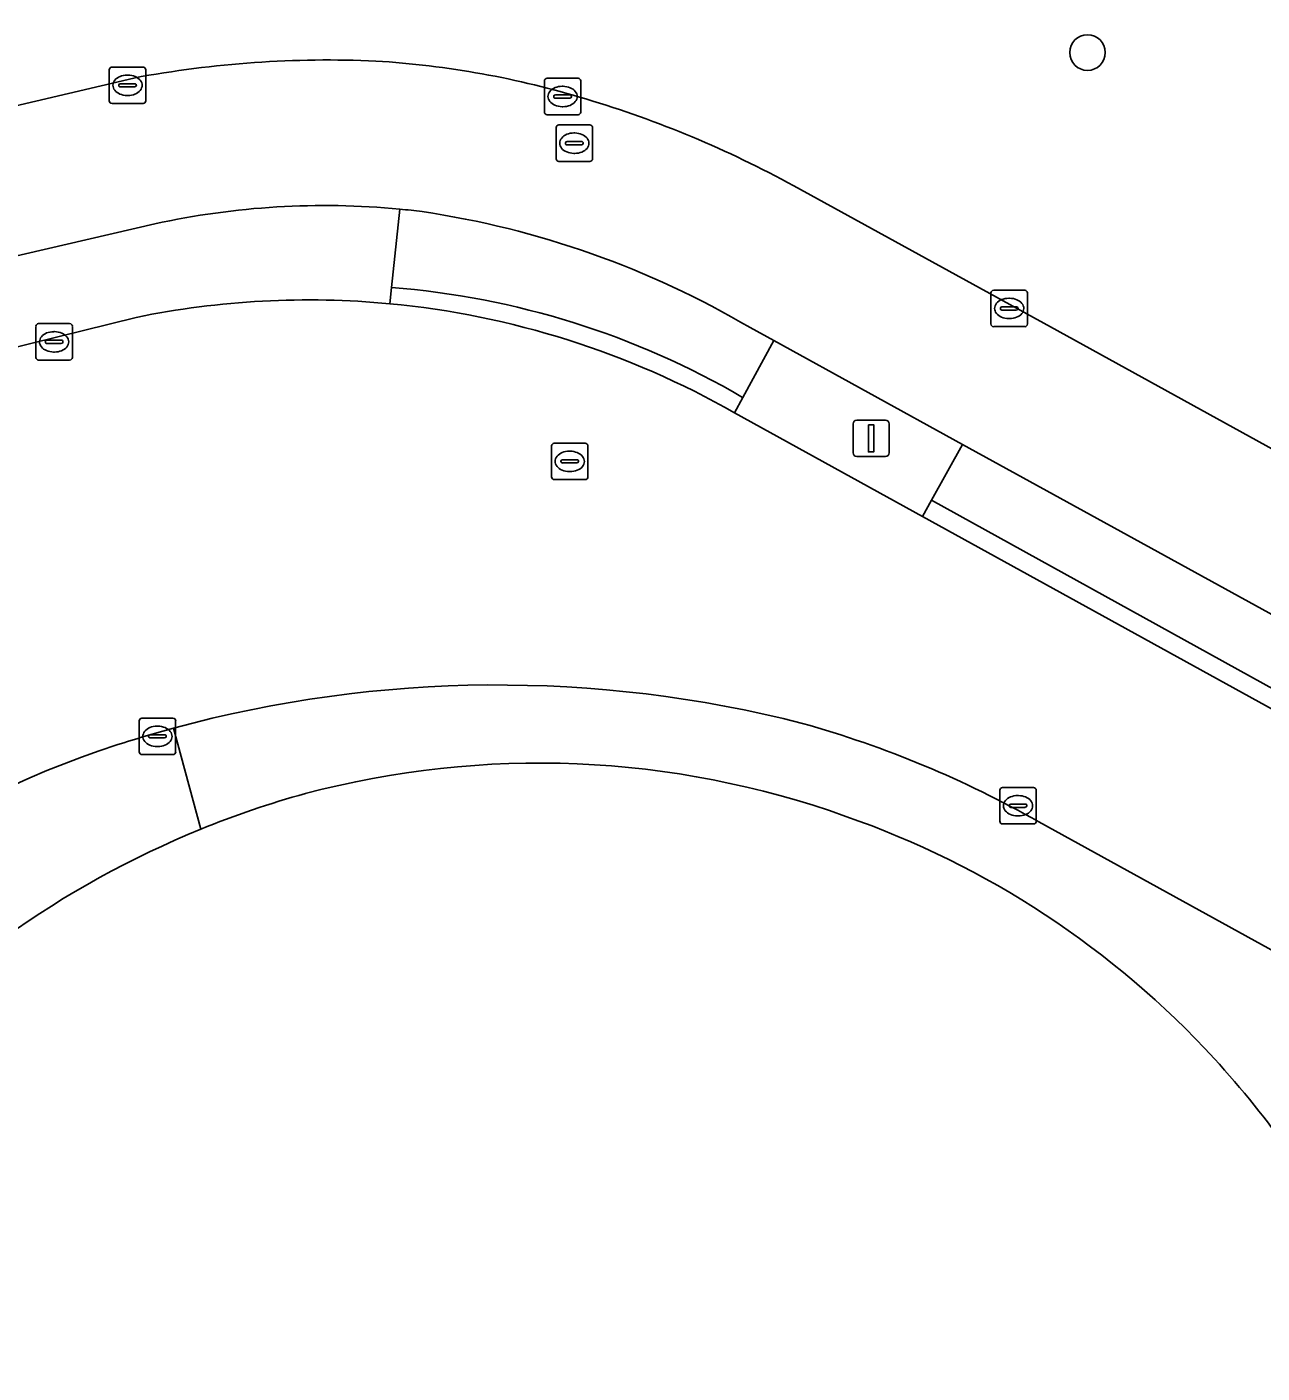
# Model space of a CAD drawing. Extents: x 161087 to 161926, y 382572 to 383873.
# Drawn here: x 161647.71 to 161681.64, y 383216.69 to 383253.65 of the extents above; entities that cross this region are included whole.
import ezdxf

# ---------------------------------------------------------------- set-up
doc = ezdxf.new("R2010")
doc.units = 0
for name, color, linetype in [('IMGEO_Berm_groen', 7, 'Continuous'), ('IMGEO_Berm_open', 7, 'Continuous'), ('IMGEO_Boom', 7, 'Continuous'), ('IMGEO_Fietspad_gesloten', 7, 'Continuous'), ('IMGEO_Kolk', 7, 'Continuous'), ('IMGEO_Lichtmast', 7, 'Continuous'), ('IMGEO_Pand', 7, 'Continuous'), ('IMGEO_Rijbaan_lokaal_gesloten', 7, 'Continuous'), ('IMGEO_Rioolput', 7, 'Continuous'), ('IMGEO_Voetgangersgebied_open', 7, 'Continuous'), ('IMGEO_Voetpad_open', 7, 'Continuous')]:
    doc.layers.add(name, color=color, linetype=linetype)

msp = doc.modelspace()

# ---------------------------------------------------------------- linework, layer by layer
at = {"layer": 'IMGEO_Berm_groen'}
for points in [[(161657.677, 383246.054), (161657.724, 383246.5), (161657.955, 383248.651)], [(161651.22, 383248.245), (161635.621, 383244.635), (161626.657, 383242.507), (161627.36, 383239.879), (161627.602, 383239.944), (161647.819, 383244.962)], [(161647.819, 383244.962), (161650.712, 383245.679)]]:
    msp.add_lwpolyline(points, dxfattribs=at)
msp.add_lwpolyline([(161668.225, 383245.04), (161667.372, 383243.483), (161667.149, 383243.057), (161672.316, 383240.211), (161672.563, 383240.659), (161673.408, 383242.192)], close=True, dxfattribs=at)
for centre, radius, start, end in [((161655.877, 383227.057), 21.694, 84.5033, 102.3962), ((161655.451, 383222.536), 23.623, 84.5922, 101.5715)]:
    msp.add_arc(centre, radius, start, end, dxfattribs=at)
at = {"layer": 'IMGEO_Berm_open'}
for points in [[(161657.955, 383248.651), (161657.724, 383246.5)], [(161657.724, 383246.5), (161657.677, 383246.054)], [(161667.372, 383243.483), (161668.225, 383245.04), (161667.576, 383245.397)], [(161667.149, 383243.057), (161667.372, 383243.483)]]:
    msp.add_lwpolyline(points, dxfattribs=at)
for points in [[(161673.408, 383242.192), (161672.563, 383240.659), (161684.964, 383233.804), (161685.819, 383235.368), (161685.155, 383235.735)], [(161672.563, 383240.659), (161672.316, 383240.211), (161684.693, 383233.395), (161684.729, 383233.375), (161684.964, 383233.804)]]:
    msp.add_lwpolyline(points, close=True, dxfattribs=at)
for centre, radius, start, end in [((161655.703, 383225.636), 23.125, 82.8879, 84.4111), ((161654.913, 383223.92), 24.932, 59.4768, 81.5753), ((161655.946, 383223.881), 22.689, 59.7636, 85.5067), ((161655.946, 383223.881), 22.689, 59.7636, 85.5067), ((161655.453, 383222.557), 23.602, 60.2925, 84.5921)]:
    msp.add_arc(centre, radius, start, end, dxfattribs=at)
at = {"layer": 'IMGEO_Boom'}
msp.add_circle((161676.844, 383252.95), 0.489, dxfattribs=at)
at = {"layer": 'IMGEO_Fietspad_gesloten'}
for points in [[(161650.647, 383252.251), (161628.788, 383247.124), (161622.68, 383245.696), (161623.677, 383241.8), (161626.657, 383242.507), (161635.621, 383244.635), (161651.22, 383248.245)], [(161813.482, 383169.651), (161808.082, 383172.609), (161796.69, 383178.843), (161781.538, 383187.211), (161765.085, 383196.212), (161740.293, 383209.885), (161724.103, 383218.792), (161711.611, 383225.692), (161701.802, 383231.102), (161692.492, 383236.236), (161675.825, 383245.421), (161668.776, 383249.291)], [(161667.576, 383245.397), (161668.225, 383245.04), (161673.408, 383242.192), (161685.155, 383235.735)]]:
    msp.add_lwpolyline(points, dxfattribs=at)
for centre, radius, start, end in [((161656.001, 383223.6), 29.147, 87.4489, 100.5839), ((161655.758, 383227.705), 25.06, 73.0439, 86.4758), ((161654.684, 383223.581), 29.318, 61.2724, 73.3881), ((161655.877, 383227.057), 21.694, 84.5033, 102.3962), ((161655.703, 383225.636), 23.125, 82.8879, 84.4111), ((161654.913, 383223.92), 24.932, 59.4768, 81.5753)]:
    msp.add_arc(centre, radius, start, end, dxfattribs=at)
at = {"layer": 'IMGEO_Kolk'}
for p, q in [((161649.973, 383251.626), (161649.973, 383252.478)), ((161650.048, 383252.552), (161650.9, 383252.552)), ((161650.461, 383252.332), (161650.486, 383252.332)), ((161650.974, 383252.478), (161650.974, 383251.626)), ((161650.232, 383252.046), (161650.232, 383252.058)), ((161650.67, 383252.009), (161650.272, 383252.009)), ((161650.275, 383252.095), (161650.673, 383252.095)), ((161650.716, 383252.058), (161650.716, 383252.046)), ((161661.924, 383251.318), (161661.924, 383252.17)), ((161661.999, 383252.244), (161662.851, 383252.244)), ((161662.412, 383252.024), (161662.437, 383252.024)), ((161662.925, 383252.17), (161662.925, 383251.318)), ((161650.484, 383251.772), (161650.459, 383251.772)), ((161662.183, 383251.738), (161662.183, 383251.75)), ((161662.621, 383251.701), (161662.223, 383251.701)), ((161662.226, 383251.787), (161662.624, 383251.787)), ((161662.667, 383251.75), (161662.667, 383251.738)), ((161650.9, 383251.552), (161650.048, 383251.552)), ((161662.851, 383251.244), (161661.999, 383251.244)), ((161662.435, 383251.464), (161662.41, 383251.464)), ((161674.267, 383246.424), (161675.119, 383246.424)), ((161674.192, 383245.498), (161674.192, 383246.35)), ((161674.68, 383246.204), (161674.705, 383246.204)), ((161675.193, 383246.35), (161675.193, 383245.498)), ((161674.451, 383245.918), (161674.451, 383245.93)), ((161674.889, 383245.881), (161674.491, 383245.881)), ((161674.494, 383245.967), (161674.892, 383245.967)), ((161674.935, 383245.93), (161674.935, 383245.918)), ((161647.957, 383244.581), (161647.957, 383245.433)), ((161648.032, 383245.507), (161648.884, 383245.507)), ((161648.445, 383245.287), (161648.47, 383245.287)), ((161648.958, 383245.433), (161648.958, 383244.581)), ((161675.119, 383245.424), (161674.267, 383245.424)), ((161674.703, 383245.644), (161674.678, 383245.644)), ((161648.216, 383245.001), (161648.216, 383245.013)), ((161648.654, 383244.964), (161648.256, 383244.964)), ((161648.259, 383245.05), (161648.657, 383245.05)), ((161648.7, 383245.013), (161648.7, 383245.001)), ((161648.468, 383244.727), (161648.443, 383244.727)), ((161648.884, 383244.507), (161648.032, 383244.507)), ((161650.795, 383233.748), (161650.795, 383234.6)), ((161650.87, 383234.674), (161651.722, 383234.674)), ((161651.796, 383234.6), (161651.796, 383233.748)), ((161651.097, 383234.217), (161651.495, 383234.217)), ((161651.283, 383234.454), (161651.308, 383234.454)), ((161651.054, 383234.168), (161651.054, 383234.18)), ((161651.492, 383234.131), (161651.094, 383234.131)), ((161651.306, 383233.894), (161651.281, 383233.894)), ((161651.538, 383234.18), (161651.538, 383234.168)), ((161651.722, 383233.674), (161650.87, 383233.674)), ((161674.51, 383232.769), (161675.362, 383232.769)), ((161674.435, 383231.843), (161674.435, 383232.695)), ((161674.923, 383232.549), (161674.948, 383232.549)), ((161675.436, 383232.695), (161675.436, 383231.843)), ((161674.694, 383232.263), (161674.694, 383232.275)), ((161675.132, 383232.226), (161674.734, 383232.226)), ((161674.737, 383232.312), (161675.135, 383232.312)), ((161674.946, 383231.989), (161674.921, 383231.989)), ((161675.178, 383232.275), (161675.178, 383232.263)), ((161675.362, 383231.769), (161674.51, 383231.769))]:
    msp.add_line(p, q, dxfattribs=at)
for points in [[(161649.973, 383251.626), (161649.973, 383252.478)], [(161650.048, 383252.552), (161650.9, 383252.552)], [(161650.974, 383252.478), (161650.974, 383251.626)], [(161661.924, 383251.318), (161661.924, 383252.17)], [(161661.999, 383252.244), (161662.851, 383252.244)], [(161662.925, 383252.17), (161662.925, 383251.318)], [(161650.9, 383251.552), (161650.048, 383251.552)], [(161662.851, 383251.244), (161661.999, 383251.244)], [(161674.267, 383246.424), (161675.119, 383246.424)], [(161674.192, 383245.498), (161674.192, 383246.35)], [(161675.193, 383246.35), (161675.193, 383245.498)], [(161647.957, 383244.581), (161647.957, 383245.433)], [(161648.032, 383245.507), (161648.884, 383245.507)], [(161648.958, 383245.433), (161648.958, 383244.581)], [(161675.119, 383245.424), (161674.267, 383245.424)], [(161648.884, 383244.507), (161648.032, 383244.507)], [(161650.795, 383233.748), (161650.795, 383234.6)], [(161650.87, 383234.674), (161651.722, 383234.674)], [(161651.796, 383234.6), (161651.796, 383233.748)], [(161651.722, 383233.674), (161650.87, 383233.674)], [(161674.51, 383232.769), (161675.362, 383232.769)], [(161674.435, 383231.843), (161674.435, 383232.695)], [(161675.436, 383232.695), (161675.436, 383231.843)], [(161675.362, 383231.769), (161674.51, 383231.769)]]:
    msp.add_lwpolyline(points, dxfattribs=at)
for centre, radius, start, end in [((161650.05, 383252.476), 0.0765, 91.552, 178.448), ((161650.05, 383252.476), 0.0765, 91.552, 178.448), ((161650.898, 383252.476), 0.0765, 1.552, 88.448), ((161650.898, 383252.476), 0.0765, 1.552, 88.448), ((161650.272, 383252.055), 0.0403, 85.8775, 175.7526), ((161650.269, 383252.045), 0.0366, 178.938, 274.7102), ((161650.673, 383252.052), 0.043, 264.8664, 352.4533), ((161650.677, 383252.057), 0.0386, 1.7309, 96.639), ((161662.001, 383252.168), 0.0765, 91.552, 178.448), ((161662.001, 383252.168), 0.0765, 91.552, 178.448), ((161662.849, 383252.168), 0.0765, 1.552, 88.448), ((161662.849, 383252.168), 0.0765, 1.552, 88.448), ((161650.05, 383251.628), 0.0765, 181.552, 268.448), ((161650.05, 383251.628), 0.0765, 181.552, 268.448), ((161650.898, 383251.628), 0.0765, 271.552, 358.448), ((161650.898, 383251.628), 0.0765, 271.552, 358.448), ((161662.223, 383251.747), 0.0403, 85.8775, 175.7526), ((161662.22, 383251.737), 0.0366, 178.938, 274.7102), ((161662.624, 383251.744), 0.043, 264.8664, 352.4533), ((161662.628, 383251.749), 0.0386, 1.7309, 96.639), ((161662.001, 383251.32), 0.0765, 181.552, 268.448), ((161662.001, 383251.32), 0.0765, 181.552, 268.448), ((161662.849, 383251.32), 0.0765, 271.552, 358.448), ((161662.849, 383251.32), 0.0765, 271.552, 358.448), ((161674.269, 383246.348), 0.0765, 91.552, 178.448), ((161674.269, 383246.348), 0.0765, 91.552, 178.448), ((161675.117, 383246.348), 0.0765, 1.552, 88.448), ((161675.117, 383246.348), 0.0765, 1.552, 88.448), ((161674.491, 383245.927), 0.0403, 85.8775, 175.7526), ((161674.488, 383245.917), 0.0366, 178.938, 274.7102), ((161674.892, 383245.924), 0.043, 264.8664, 352.4533), ((161674.896, 383245.929), 0.0386, 1.7309, 96.639), ((161648.034, 383245.431), 0.0765, 91.552, 178.448), ((161648.034, 383245.431), 0.0765, 91.552, 178.448), ((161648.882, 383245.431), 0.0765, 1.552, 88.448), ((161648.882, 383245.431), 0.0765, 1.552, 88.448), ((161674.269, 383245.5), 0.0765, 181.552, 268.448), ((161674.269, 383245.5), 0.0765, 181.552, 268.448), ((161675.117, 383245.5), 0.0765, 271.552, 358.448), ((161675.117, 383245.5), 0.0765, 271.552, 358.448), ((161648.256, 383245.01), 0.0403, 85.8775, 175.7526), ((161648.253, 383245), 0.0366, 178.938, 274.7102), ((161648.657, 383245.007), 0.043, 264.8664, 352.4533), ((161648.661, 383245.012), 0.0386, 1.7309, 96.639), ((161648.034, 383244.583), 0.0765, 181.552, 268.448), ((161648.034, 383244.583), 0.0765, 181.552, 268.448), ((161648.882, 383244.583), 0.0765, 271.552, 358.448), ((161648.882, 383244.583), 0.0765, 271.552, 358.448), ((161650.872, 383234.598), 0.0765, 91.552, 178.448), ((161650.872, 383234.598), 0.0765, 91.552, 178.448), ((161651.72, 383234.598), 0.0765, 1.552, 88.448), ((161651.72, 383234.598), 0.0765, 1.552, 88.448), ((161651.094, 383234.177), 0.0403, 85.8775, 175.7526), ((161651.499, 383234.179), 0.0386, 1.7309, 96.639), ((161651.091, 383234.167), 0.0366, 178.938, 274.7102), ((161651.495, 383234.174), 0.043, 264.8664, 352.4533), ((161650.872, 383233.75), 0.0765, 181.552, 268.448), ((161650.872, 383233.75), 0.0765, 181.552, 268.448), ((161651.72, 383233.75), 0.0765, 271.552, 358.448), ((161651.72, 383233.75), 0.0765, 271.552, 358.448), ((161674.512, 383232.693), 0.0765, 91.552, 178.448), ((161674.512, 383232.693), 0.0765, 91.552, 178.448), ((161675.36, 383232.693), 0.0765, 1.552, 88.448), ((161675.36, 383232.693), 0.0765, 1.552, 88.448), ((161674.734, 383232.272), 0.0403, 85.8775, 175.7526), ((161674.731, 383232.262), 0.0366, 178.938, 274.7102), ((161675.135, 383232.269), 0.043, 264.8664, 352.4533), ((161675.139, 383232.274), 0.0386, 1.7309, 96.639), ((161674.512, 383231.845), 0.0765, 181.552, 268.448), ((161674.512, 383231.845), 0.0765, 181.552, 268.448), ((161675.36, 383231.845), 0.0765, 271.552, 358.448), ((161675.36, 383231.845), 0.0765, 271.552, 358.448)]:
    msp.add_arc(centre, radius, start, end, dxfattribs=at)
for centre, major_axis, ratio, start_param, end_param in [((161650.46, 383252.052), (-0.387, 0.002), 0.722429, 4.712389, 7.853982), ((161650.485, 383252.052), (-0.39, 0.002), 0.717154, 1.570796, 4.712389), ((161662.411, 383251.744), (-0.387, 0.002), 0.722429, 4.712389, 7.853982), ((161662.436, 383251.744), (-0.39, 0.002), 0.717154, 1.570796, 4.712389), ((161674.679, 383245.924), (-0.387, 0.002), 0.722429, 4.712389, 7.853982), ((161674.704, 383245.924), (-0.39, 0.002), 0.717154, 1.570796, 4.712389), ((161648.444, 383245.007), (-0.387, 0.002), 0.722429, 4.712389, 7.853982), ((161648.469, 383245.007), (-0.39, 0.002), 0.717154, 1.570796, 4.712389), ((161651.282, 383234.174), (-0.387, 0.002), 0.722429, 4.712389, 7.853982), ((161651.307, 383234.174), (-0.39, 0.002), 0.717154, 1.570796, 4.712389), ((161674.922, 383232.269), (-0.387, 0.002), 0.722429, 4.712389, 7.853982), ((161674.947, 383232.269), (-0.39, 0.002), 0.717154, 1.570796, 4.712389)]:
    msp.add_ellipse(centre, major_axis=major_axis, ratio=ratio, start_param=start_param, end_param=end_param, dxfattribs=at)
at = {"layer": 'IMGEO_Lichtmast'}
for p, q in [((161670.404, 383241.958), (161670.404, 383242.758)), ((161670.404, 383242.758), (161670.404, 383241.958)), ((161670.504, 383242.858), (161671.294, 383242.858)), ((161671.294, 383242.858), (161670.504, 383242.858)), ((161671.394, 383242.758), (161671.394, 383241.958)), ((161671.394, 383241.958), (161671.394, 383242.758)), ((161671.294, 383241.858), (161670.504, 383241.858)), ((161670.504, 383241.858), (161671.294, 383241.858))]:
    msp.add_line(p, q, dxfattribs=at)
msp.add_lwpolyline([(161670.824, 383242.733), (161670.974, 383242.733), (161670.974, 383241.983), (161670.824, 383241.983), (161670.824, 383242.733)], dxfattribs=at)
for centre, start, end in [((161670.504, 383242.758), 90, 180), ((161670.504, 383242.758), 90, 180), ((161671.294, 383242.758), 0, 90), ((161671.294, 383242.758), 360, 90), ((161670.504, 383241.958), 180, 270), ((161670.504, 383241.958), 180, 270), ((161671.294, 383241.958), 270, 0), ((161671.294, 383241.958), 270, 0)]:
    msp.add_arc(centre, 0.1, start, end, dxfattribs=at)
at = {"layer": 'IMGEO_Pand'}
msp.add_lwpolyline([(161680.468, 383225.171), (161680.332, 383225.321)], dxfattribs=at)
for centre, radius, start, end in [((161661.776, 383208.42), 25.021, 70.316, 104.8626), ((161662.288, 383207.568), 25.978, 105.4711, 112.1743), ((161662.029, 383208.511), 24.851, 42.5652, 70.7941), ((161662.33, 383207.431), 26.12, 112.1474, 139.1204), ((161662.108, 383208.562), 24.757, 34.3351, 42.1341)]:
    msp.add_arc(centre, radius, start, end, dxfattribs=at)
at = {"layer": 'IMGEO_Rijbaan_lokaal_gesloten'}
for points in [[(161650.712, 383245.679), (161647.819, 383244.962), (161627.602, 383239.944), (161629.159, 383234.125), (161644.543, 383238.038), (161644.982, 383236.277), (161629.612, 383232.432), (161630.648, 383228.563), (161632.552, 383229.099)], [(161764.459, 383189.509), (161749.678, 383197.635), (161743.514, 383201.023), (161740.836, 383202.494), (161740.813, 383202.508), (161737.901, 383204.11), (161723.882, 383211.826), (161705.508, 383221.938), (161698.113, 383226.009), (161684.729, 383233.375), (161684.693, 383233.395), (161672.316, 383240.211), (161667.149, 383243.057)], [(161675.506, 383231.827), (161682.524, 383227.967), (161694.378, 383221.453), (161725.935, 383204.049), (161728.579, 383202.597), (161739.157, 383196.786), (161751.869, 383189.803), (161778.251, 383175.302), (161791.829, 383167.834), (161794.9, 383166.131), (161804.554, 383160.825), (161808.812, 383158.477), (161811.496, 383163.654), (161805.548, 383166.924), (161791.248, 383174.784), (161788.363, 383176.37), (161786.484, 383177.403), (161779.043, 383181.493), (161774.258, 383184.123), (161764.459, 383189.509)]]:
    msp.add_lwpolyline(points, dxfattribs=at)
for centre, radius, start, end in [((161655.451, 383222.536), 23.623, 84.5922, 101.5715), ((161655.453, 383222.557), 23.602, 60.2925, 84.5921), ((161660.623, 383201.679), 33.907, 75.6689, 105.1933), ((161662.125, 383196.38), 39.414, 105.2807, 107.6455), ((161661.17, 383206.558), 29.052, 60.4314, 74.3313), ((161658.544, 383208.259), 27.01, 108.0448, 142.5913)]:
    msp.add_arc(centre, radius, start, end, dxfattribs=at)
at = {"layer": 'IMGEO_Rioolput'}
for p, q in [((161662.247, 383250.036), (161662.247, 383250.888)), ((161662.322, 383250.962), (161663.174, 383250.962)), ((161663.248, 383250.888), (161663.248, 383250.036)), ((161662.506, 383250.456), (161662.506, 383250.468)), ((161662.549, 383250.505), (161662.947, 383250.505)), ((161662.735, 383250.742), (161662.76, 383250.742)), ((161662.99, 383250.468), (161662.99, 383250.456)), ((161662.944, 383250.419), (161662.546, 383250.419)), ((161662.758, 383250.182), (161662.733, 383250.182)), ((161663.174, 383249.962), (161662.322, 383249.962)), ((161662.121, 383241.298), (161662.121, 383242.15)), ((161662.196, 383242.224), (161663.048, 383242.224)), ((161662.609, 383242.004), (161662.634, 383242.004)), ((161663.122, 383242.15), (161663.122, 383241.298)), ((161662.38, 383241.718), (161662.38, 383241.73)), ((161662.818, 383241.681), (161662.42, 383241.681)), ((161662.423, 383241.767), (161662.821, 383241.767)), ((161662.864, 383241.73), (161662.864, 383241.718)), ((161663.048, 383241.224), (161662.196, 383241.224)), ((161662.632, 383241.444), (161662.607, 383241.444))]:
    msp.add_line(p, q, dxfattribs=at)
for points in [[(161662.247, 383250.036), (161662.247, 383250.888)], [(161662.322, 383250.962), (161663.174, 383250.962)], [(161663.248, 383250.888), (161663.248, 383250.036)], [(161663.174, 383249.962), (161662.322, 383249.962)], [(161662.121, 383241.298), (161662.121, 383242.15)], [(161662.196, 383242.224), (161663.048, 383242.224)], [(161663.122, 383242.15), (161663.122, 383241.298)], [(161663.048, 383241.224), (161662.196, 383241.224)]]:
    msp.add_lwpolyline(points, dxfattribs=at)
for centre, radius, start, end in [((161662.324, 383250.886), 0.0765, 91.552, 178.448), ((161662.324, 383250.886), 0.0765, 91.552, 178.448), ((161663.172, 383250.886), 0.0765, 1.552, 88.448), ((161663.172, 383250.886), 0.0765, 1.552, 88.448), ((161662.546, 383250.465), 0.0403, 85.8775, 175.7526), ((161662.543, 383250.455), 0.0366, 178.938, 274.7102), ((161662.947, 383250.462), 0.043, 264.8664, 352.4533), ((161662.951, 383250.467), 0.0386, 1.7309, 96.639), ((161662.324, 383250.038), 0.0765, 181.552, 268.448), ((161662.324, 383250.038), 0.0765, 181.552, 268.448), ((161663.172, 383250.038), 0.0765, 271.552, 358.448), ((161663.172, 383250.038), 0.0765, 271.552, 358.448), ((161662.198, 383242.148), 0.0765, 91.552, 178.448), ((161662.198, 383242.148), 0.0765, 91.552, 178.448), ((161663.046, 383242.148), 0.0765, 1.552, 88.448), ((161663.046, 383242.148), 0.0765, 1.552, 88.448), ((161662.42, 383241.727), 0.0403, 85.8775, 175.7526), ((161662.417, 383241.717), 0.0366, 178.938, 274.7102), ((161662.821, 383241.724), 0.043, 264.8664, 352.4533), ((161662.825, 383241.729), 0.0386, 1.7309, 96.639), ((161662.198, 383241.3), 0.0765, 181.552, 268.448), ((161662.198, 383241.3), 0.0765, 181.552, 268.448), ((161663.046, 383241.3), 0.0765, 271.552, 358.448), ((161663.046, 383241.3), 0.0765, 271.552, 358.448)]:
    msp.add_arc(centre, radius, start, end, dxfattribs=at)
for centre, major_axis, ratio, start_param, end_param in [((161662.734, 383250.462), (-0.387, 0.002), 0.722429, 4.712389, 7.853982), ((161662.759, 383250.462), (-0.39, 0.002), 0.717154, 1.570796, 4.712389), ((161662.608, 383241.724), (-0.387, 0.002), 0.722429, 4.712389, 7.853982), ((161662.633, 383241.724), (-0.39, 0.002), 0.717154, 1.570796, 4.712389)]:
    msp.add_ellipse(centre, major_axis=major_axis, ratio=ratio, start_param=start_param, end_param=end_param, dxfattribs=at)
at = {"layer": 'IMGEO_Voetgangersgebied_open'}
for points in [[(161701.415, 383287.367), (161669.162, 383273.421), (161658.976, 383268.91), (161657.81, 383268.389), (161657.229, 383269.478), (161647.094, 383263.721), (161641.408, 383261.33), (161643.415, 383257.649), (161625.724, 383250), (161620.744, 383247.847), (161619.707, 383249.567), (161614.226, 383247.354), (161613.468, 383248.69), (161610.183, 383247.717), (161607.487, 383246.967), (161609.909, 383242.711), (161611.249, 383243.024), (161613.453, 383243.539), (161622.68, 383245.696), (161628.788, 383247.124), (161650.647, 383252.251)], [(161668.776, 383249.291), (161675.825, 383245.421), (161692.492, 383236.236)]]:
    msp.add_lwpolyline(points, dxfattribs=at)
for centre, radius, start, end in [((161656.001, 383223.6), 29.147, 87.4489, 100.5839), ((161655.758, 383227.705), 25.06, 73.0439, 86.4758), ((161654.684, 383223.581), 29.318, 61.2724, 73.3881)]:
    msp.add_arc(centre, radius, start, end, dxfattribs=at)
at = {"layer": 'IMGEO_Voetpad_open'}
for points in [[(161651.737, 383234.401), (161652.483, 383231.624)], [(161652.483, 383231.624), (161651.737, 383234.401)], [(161682.524, 383227.967), (161675.506, 383231.827)], [(161680.332, 383225.321), (161680.468, 383225.171)]]:
    msp.add_lwpolyline(points, dxfattribs=at)
for centre, radius, start, end in [((161660.623, 383201.679), 33.907, 75.6689, 105.1933), ((161662.125, 383196.38), 39.414, 105.2807, 107.6455), ((161661.17, 383206.558), 29.052, 60.4314, 74.3313), ((161658.544, 383208.259), 27.01, 108.0448, 142.5913), ((161661.776, 383208.42), 25.021, 70.316, 104.8626), ((161662.288, 383207.568), 25.978, 105.4711, 112.1743), ((161662.029, 383208.511), 24.851, 42.5652, 70.7941), ((161662.33, 383207.431), 26.12, 112.1474, 139.1204), ((161662.108, 383208.562), 24.757, 34.3351, 42.1341)]:
    msp.add_arc(centre, radius, start, end, dxfattribs=at)

doc.saveas('drawing.dxf')
